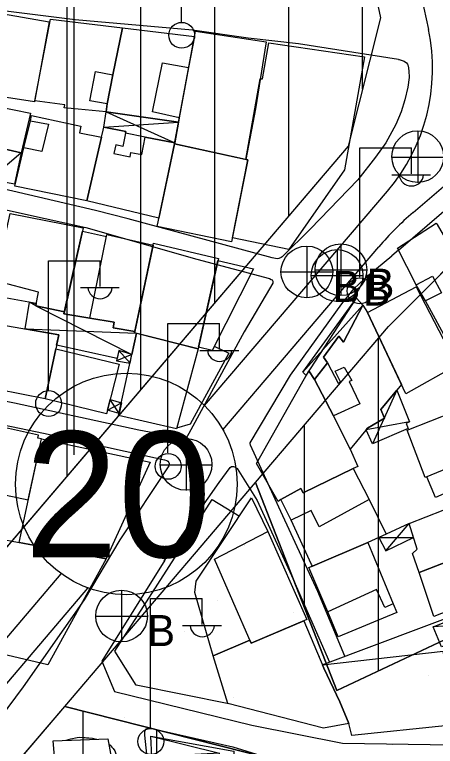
# Model space of a CAD drawing. Extents: x 417997 to 421451, y 4451742 to 4455216.
# Drawn here: x 419615.7 to 419672.6, y 4453230.3 to 4453329.3 of the extents above; entities that cross this region are included whole.
import ezdxf

# ---------------------------------------------------------------- set-up
doc = ezdxf.new("R2010")
doc.units = 0
for name, color, linetype in [('ADA', 7, 'Continuous'), ('ADAKENARI', 7, 'Continuous'), ('B_Kapi', 7, 'Continuous'), ('B_Mesken', 7, 'Continuous'), ('B_Sundurma', 7, 'Continuous'), ('B_Teras', 7, 'Continuous'), ('Default', 7, 'Continuous'), ('KALDIRIM', 7, 'Continuous'), ('KD_DAIRE', 7, 'Continuous'), ('KD_YGEN', 7, 'Continuous'), ('PL_AYA_PARK_DINLENME', 7, 'Continuous'), ('PL_KON_MEV_350', 7, 'Continuous'), ('S_Elektrik_Diregi', 7, 'Continuous'), ('S_Rogar_Kapagi', 7, 'Continuous'), ('S_Rogar_Kapagi_Buski', 7, 'Continuous'), ('Sinir_Duvar_tek_tarafa_ait', 7, 'Continuous'), ('Sinir_Tel_bir_taraf', 7, 'Continuous'), ('TR_ORTAYOGUNKONUT', 7, 'Continuous'), ('TR_PARKALANI', 7, 'Continuous'), ('TR_PAZARLAMAAL', 7, 'Continuous'), ('Yol_Sose', 7, 'Continuous')]:
    doc.layers.add(name, color=color, linetype=linetype)

# ---------------------------------------------------------------- blocks, each defined once
blk = doc.blocks.new('POINT_DISPLAY')
at = {"layer": 'Default'}
blk.add_line((0, 0), (0, 0), dxfattribs=at)

msp = doc.modelspace()

# ---------------------------------------------------------------- linework, layer by layer
at = {"layer": 'ADA'}
for p, q in [((419648.282, 4453265.986), (419659.31, 4453237.864)), ((419648.282, 4453265.986), (419659.31, 4453237.864)), ((419659.31, 4453237.864), (419709.932, 4453261.656)), ((419659.31, 4453237.864), (419709.932, 4453261.656)), ((419667.916, 4453224.196), (419622.453, 4453235.699)), ((419667.916, 4453224.196), (419622.453, 4453235.699))]:
    msp.add_line(p, q, dxfattribs=at)
at = {"layer": 'ADAKENARI'}
for p, q in [((419656.807, 4453368.308), (419665.221, 4453328.9)), ((419656.807, 4453368.308), (419665.221, 4453328.9)), ((419665.221, 4453328.9), (419660.82, 4453311.511)), ((419665.221, 4453328.9), (419660.82, 4453311.511)), ((419660.82, 4453311.511), (419569.02, 4453203.864)), ((419660.82, 4453311.511), (419569.02, 4453203.864)), ((419666.299, 4453287.113), (419680.387, 4453301.222)), ((419666.299, 4453287.113), (419680.387, 4453301.222)), ((419648.282, 4453265.986), (419666.299, 4453287.113)), ((419648.282, 4453265.986), (419666.299, 4453287.113)), ((419622.453, 4453235.699), (419648.282, 4453265.986)), ((419622.453, 4453235.699), (419648.282, 4453265.986)), ((419512.36, 4453106.601), (419622.453, 4453235.699)), ((419512.36, 4453106.601), (419622.453, 4453235.699))]:
    msp.add_line(p, q, dxfattribs=at)
at = {"layer": 'B_Kapi'}
msp.add_lwpolyline([(419642.422, 4453263.707), (419646.121, 4453261.458)], dxfattribs=at)
at = {"layer": 'B_Mesken'}
for points in [[(419608.264, 4453319.446), (419610.219, 4453330.085), (419620.332, 4453328.347), (419618.342, 4453317.514), (419611.594, 4453318.558), (419611.661, 4453319.098)], [(419630.277, 4453327.514), (419628.972, 4453321.175), (419628.201, 4453317.264), (419628.048, 4453316.144), (419622.395, 4453316.713), (419622.466, 4453317.114), (419618.394, 4453317.667), (419620.544, 4453328.713)], [(419640.007, 4453326.349), (419639.233, 4453322.172), (419637.971, 4453315.372), (419637.857, 4453314.754), (419628.048, 4453316.144), (419628.201, 4453317.264), (419628.972, 4453321.175), (419630.277, 4453327.514)], [(419640.147, 4453327.104), (419649.741, 4453325.618), (419648.263, 4453316.57), (419646.977, 4453309.733), (419637.315, 4453311.833)], [(419652.776, 4453297.537), (419645.148, 4453299.13), (419647.253, 4453309.673), (419646.977, 4453309.733), (419648.924, 4453320.616), (419649.251, 4453320.612), (419650.081, 4453325.487), (419663.04, 4453323.61), (419660.326, 4453308.336)], [(419612.334, 4453307.177), (419609.264, 4453307.785), (419609.216, 4453307.541), (419606.051, 4453308.074), (419608.033, 4453317.561), (419608.082, 4453317.839), (419611.157, 4453317.321), (419617.818, 4453315.964), (419616.553, 4453310.619), (419613.164, 4453311.362)], [(419616.921, 4453311.306), (419617.803, 4453314.961), (419617.964, 4453315.667), (419624.65, 4453314.222), (419624.453, 4453313.339), (419627.454, 4453312.74), (419625.429, 4453304.113), (419615.686, 4453306.125)], [(419625.429, 4453304.113), (419627.454, 4453312.74), (419627.674, 4453313.693), (419627.763, 4453314.102), (419630.749, 4453313.486), (419630.333, 4453311.492), (419629.365, 4453311.682), (419629.099, 4453310.538), (419631.299, 4453310.085), (419631.404, 4453310.641), (419632.892, 4453310.388), (419633.334, 4453312.74), (419637.343, 4453311.986), (419637.315, 4453311.833), (419635.203, 4453301.765)], [(419634.972, 4453300.665), (419637.315, 4453311.833), (419647.253, 4453309.673), (419645.036, 4453298.572)], [(419618.592, 4453290.239), (419612.598, 4453291.287), (419612.819, 4453292.344), (419613.033, 4453293.308), (419615.053, 4453302.425), (419624.965, 4453300.468), (419624.846, 4453300.009), (419622.416, 4453289.106), (419618.522, 4453289.909)], [(419680.654, 4453287.615), (419677.896, 4453285.872), (419677.511, 4453286.433), (419674.585, 4453284.526), (419671.295, 4453290.566), (419670.026, 4453292.742), (419667.498, 4453297.703), (419672.768, 4453301.111), (419672.877, 4453300.909)], [(419623.73, 4453295.094), (419624.846, 4453300.009), (419628.089, 4453299.309), (419628.14, 4453299.56), (419634.43, 4453298.116), (419631.938, 4453286.441), (419628.996, 4453286.914), (419629.17, 4453287.677), (419625.845, 4453288.249), (419622.353, 4453288.819)], [(419631.9, 4453286.26), (419634.485, 4453298.376), (419643.255, 4453296.311), (419640.522, 4453284.075)], [(419640.576, 4453284.316), (419643.201, 4453296.067), (419647.993, 4453294.909), (419642.416, 4453283.852)], [(419670.036, 4453292.493), (419675.531, 4453281.859), (419668.64, 4453278.021), (419663.431, 4453288.997)], [(419658.047, 4453282.177), (419657.484, 4453282.944), (419659.559, 4453285.801), (419660.214, 4453285.004), (419662.823, 4453289.994), (419663.431, 4453288.997), (419668.054, 4453279.256), (419665.261, 4453275.89), (419665.752, 4453274.706), (419663.451, 4453273.363), (419661.122, 4453270.533), (419658.833, 4453275.008), (419656.262, 4453279.924)], [(419610.129, 4453279.228), (419612.09, 4453287.66), (419621.652, 4453285.977), (419619.783, 4453277.34)], [(419640.522, 4453284.075), (419637.573, 4453273.261), (419629.752, 4453275.06), (419632.17, 4453286.192)], [(419619.783, 4453277.34), (419621.242, 4453284.083), (419629.843, 4453282.035), (419628.119, 4453275.312)], [(419661.122, 4453270.533), (419662.123, 4453268.183), (419661.525, 4453267.886), (419654.728, 4453264.58), (419654.431, 4453265.17), (419651.732, 4453263.696), (419651.36, 4453263.415), (419648.429, 4453268.573), (419655.522, 4453281.093), (419656.262, 4453279.924), (419658.833, 4453275.008)], [(419678.706, 4453266.622), (419672.678, 4453263.99), (419671.467, 4453266.745), (419671.27, 4453266.663), (419668.83, 4453273.075), (419675.209, 4453275.592), (419675.041, 4453276.018), (419677.482, 4453277.004), (419677.688, 4453276.568), (419677.481, 4453276.483), (419681.241, 4453267.029), (419678.918, 4453266.09)], [(419619.286, 4453271.927), (419618.796, 4453271.987), (419618.881, 4453272.42), (419609.53, 4453274.479), (419607.662, 4453265.742), (419617.52, 4453263.651)], [(419616.285, 4453257.861), (419619.286, 4453271.927), (419634.02, 4453268.749), (419628.073, 4453255.656)], [(419655.88, 4453254.885), (419653.132, 4453260.907), (419651.732, 4453263.696), (419654.431, 4453265.17), (419654.728, 4453264.58), (419661.525, 4453267.886), (419663.655, 4453263.689), (419665.987, 4453259.007), (419663.494, 4453257.867), (419656.013, 4453254.697)], [(419647.509, 4453244.66), (419642.55, 4453242.531), (419640.087, 4453251.123), (419640.237, 4453252.638), (419647.757, 4453263.91), (419649.961, 4453259.36), (419655.257, 4453247.473), (419647.688, 4453244.249)], [(419670.446, 4453253.826), (419669.531, 4453256.408), (419670.189, 4453256.993), (419669.072, 4453260.433), (419673.677, 4453262.237), (419675.664, 4453255.855)], [(419611.93, 4453257.089), (419612.161, 4453258.632), (419628.073, 4453255.656), (419620.165, 4453241.314), (419610.714, 4453243.547), (419613.48, 4453256.731)], [(419666.904, 4453249.591), (419667.428, 4453248.403), (419659.494, 4453245.109), (419658.086, 4453248.475), (419655.503, 4453254.481), (419656.013, 4453254.697), (419663.494, 4453257.867)], [(419671.624, 4453254.284), (419675.664, 4453255.855), (419677.624, 4453249.887), (419672.441, 4453247.869), (419670.446, 4453253.826)], [(419657.533, 4453240.851), (419659.701, 4453236.298), (419660.924, 4453233.405), (419657.489, 4453232.772), (419644.517, 4453236.087), (419642.55, 4453242.531), (419647.509, 4453244.66), (419647.688, 4453244.249), (419654.834, 4453247.293)], [(419660.924, 4453233.405), (419659.701, 4453236.298), (419657.533, 4453240.851), (419657.338, 4453241.316), (419673.673, 4453243.186), (419674.354, 4453233.117), (419661.32, 4453231.778)], [(419627.403, 4453224.415), (419625.179, 4453224.197), (419625.102, 4453224.888), (419621.438, 4453224.582), (419620.899, 4453231.041), (419628.292, 4453231.325), (419629.521, 4453224.614)]]:
    msp.add_lwpolyline(points, close=True, dxfattribs=at)
at = {"layer": 'B_Sundurma'}
for p, q in [((419628.048, 4453316.144), (419637.343, 4453311.986)), ((419627.763, 4453314.102), (419637.857, 4453314.754)), ((419616.553, 4453310.619), (419612.304, 4453306.997)), ((419618.522, 4453289.909), (419617.673, 4453290.4)), ((419655.166, 4453280.464), (419661.951, 4453290.939)), ((419618.522, 4453289.909), (419631.552, 4453283.346)), ((419654.697, 4453280.931), (419662.823, 4453289.994)), ((419617.113, 4453286.776), (419632.17, 4453286.192)), ((419631.552, 4453283.346), (419629.475, 4453282.448)), ((419629.786, 4453283.855), (419631.293, 4453282.155)), ((419667.426, 4453278.499), (419664.116, 4453271.229)), ((419628.243, 4453275.796), (419630.123, 4453276.767)), ((419629.808, 4453275.317), (419628.612, 4453277.235)), ((419669.135, 4453274.205), (419663.251, 4453273.121)), ((419665.91, 4453256.753), (419669.072, 4453260.433)), ((419664.977, 4453258.545), (419669.676, 4453258.573)), ((419680.643, 4453247.084), (419672.362, 4453246.475)), ((419634.117, 4453231.658), (419643.426, 4453229.348))]:
    msp.add_line(p, q, dxfattribs=at)
for points in [[(419627.763, 4453314.102), (419628.048, 4453316.144), (419637.857, 4453314.754), (419637.343, 4453311.986), (419633.334, 4453312.74), (419630.703, 4453313.266), (419630.749, 4453313.486)], [(419612.334, 4453307.177), (419613.164, 4453311.362), (419616.553, 4453310.619), (419615.655, 4453306.396), (419612.304, 4453306.997)], [(419629.554, 4453282.804), (419621.354, 4453284.601), (419621.652, 4453285.977), (419617.113, 4453286.776), (419617.673, 4453290.4), (419618.592, 4453290.239), (419618.522, 4453289.909), (419622.416, 4453289.106), (419622.353, 4453288.819), (419625.845, 4453288.249), (419629.17, 4453287.677), (419628.996, 4453286.914), (419631.938, 4453286.441), (419631.9, 4453286.26), (419632.17, 4453286.192), (419631.552, 4453283.346), (419629.786, 4453283.855)], [(419655.166, 4453280.464), (419654.697, 4453280.931), (419661.951, 4453290.939), (419662.823, 4453289.994), (419660.214, 4453285.004), (419659.559, 4453285.801), (419657.484, 4453282.944), (419657.484, 4453282.944), (419657.484, 4453282.944), (419658.047, 4453282.177), (419656.262, 4453279.924), (419655.522, 4453281.093)], [(419631.552, 4453283.346), (419629.786, 4453283.855), (419629.475, 4453282.448), (419631.293, 4453282.155)], [(419667.426, 4453278.499), (419669.135, 4453274.205), (419668.685, 4453273.987), (419668.946, 4453273.312), (419664.116, 4453271.229), (419663.251, 4453273.121), (419663.451, 4453273.363), (419665.752, 4453274.706), (419665.261, 4453275.89)], [(419629.808, 4453275.317), (419628.243, 4453275.796), (419628.612, 4453277.235), (419630.123, 4453276.767)], [(419665.987, 4453259.007), (419664.977, 4453258.545), (419665.91, 4453256.753), (419669.676, 4453258.573), (419669.072, 4453260.433)], [(419679.934, 4453248.773), (419680.643, 4453247.084), (419676.223, 4453245.412), (419676.453, 4453244.87), (419673.45, 4453243.743), (419672.362, 4453246.475), (419679.661, 4453249.365)], [(419634.268, 4453228.891), (419634.117, 4453231.658), (419645.346, 4453229.621), (419645.3, 4453228.47), (419645.256, 4453221.717), (419644.488, 4453221.746), (419644.453, 4453222.482), (419643.914, 4453222.443), (419643.426, 4453229.348)]]:
    msp.add_lwpolyline(points, close=True, dxfattribs=at)
at = {"layer": 'B_Teras'}
for points in [[(419634.345, 4453316.176), (419635.711, 4453322.794), (419639.233, 4453322.172), (419637.971, 4453315.372)], [(419625.862, 4453317.654), (419626.603, 4453321.631), (419628.972, 4453321.175), (419628.201, 4453317.264)], [(419616.921, 4453311.306), (419617.803, 4453314.961), (419620.235, 4453314.502), (419619.359, 4453310.805)], [(419615.053, 4453302.425), (419624.965, 4453300.468), (419624.846, 4453300.009), (419622.416, 4453289.106), (419618.522, 4453289.909), (419618.919, 4453291.779), (419613.033, 4453293.308)], [(419634.43, 4453298.116), (419631.938, 4453286.441), (419628.996, 4453286.914), (419629.17, 4453287.677), (419625.845, 4453288.249), (419628.14, 4453299.56)], [(419671.295, 4453290.566), (419670.026, 4453292.742), (419672.243, 4453293.947), (419673.488, 4453291.676)], [(419658.833, 4453275.008), (419656.262, 4453279.924), (419658.047, 4453282.177), (419659.457, 4453279.463), (419659.798, 4453279.625), (419659.091, 4453281.049), (419660.298, 4453281.598), (419661.329, 4453279.825), (419660.97, 4453279.651), (419662.409, 4453276.665)], [(419668.83, 4453273.075), (419675.209, 4453275.592), (419675.041, 4453276.018), (419677.482, 4453277.004), (419677.688, 4453276.568), (419677.481, 4453276.483), (419681.241, 4453267.029), (419678.918, 4453266.09), (419677.636, 4453269.314), (419671.27, 4453266.663)], [(419656.907, 4453260.017), (419655.831, 4453262.205), (419653.132, 4453260.907), (419651.732, 4453263.696), (419654.431, 4453265.17), (419654.728, 4453264.58), (419661.525, 4453267.886), (419663.655, 4453263.689)], [(419647.688, 4453244.249), (419642.72, 4453255.638), (419649.961, 4453259.36), (419655.257, 4453247.473)], [(419658.086, 4453248.475), (419655.503, 4453254.481), (419663.494, 4453257.867), (419666.904, 4453249.591), (419665.801, 4453249.104), (419664.677, 4453251.502)]]:
    msp.add_lwpolyline(points, close=True, dxfattribs=at)
at = {"layer": 'KALDIRIM'}
for p, q in [((419660.232, 4453380.998), (419671.695, 4453327.313)), ((419660.232, 4453380.998), (419671.695, 4453327.313)), ((419669.611, 4453302.532), (419750.92, 4453372.071)), ((419669.611, 4453302.532), (419750.92, 4453372.071)), ((419641.394, 4453276.403), (419666.16, 4453305.444)), ((419641.394, 4453276.403), (419666.16, 4453305.444)), ((419643.87, 4453273.141), (419664.974, 4453297.888)), ((419643.87, 4453273.141), (419664.974, 4453297.888)), ((419577.441, 4453201.41), (419621.988, 4453253.647)), ((419577.441, 4453201.41), (419621.988, 4453253.647)), ((419505.727, 4453111.152), (419625.6, 4453251.718)), ((419505.727, 4453111.152), (419625.6, 4453251.718))]:
    msp.add_line(p, q, dxfattribs=at)
for centre, radius, start, end in [((419646.759, 4453321.989), 25.498, 319.54273, 12.0528), ((419646.759, 4453321.989), 25.498, 319.54273, 12.0528), ((419696.778, 4453270.766), 41.799, 130.53845, 139.54273), ((419696.778, 4453270.766), 41.799, 130.53845, 139.54273)]:
    msp.add_arc(centre, radius, start, end, dxfattribs=at)
at = {"layer": 'KD_DAIRE'}
msp.add_circle((419630.795, 4453265.789), 15, dxfattribs=at)
msp.add_circle((419630.795, 4453265.789), 15, dxfattribs=at)
at = {"layer": 'PL_AYA_PARK_DINLENME'}
msp.add_lwpolyline([(419648.282, 4453265.986), (419659.31, 4453237.864), (419709.932, 4453261.656), (419710.945, 4453222.677), (419667.916, 4453224.196), (419622.453, 4453235.699)], close=True, dxfattribs=at)
msp.add_lwpolyline([(419648.282, 4453265.986), (419659.31, 4453237.864), (419709.932, 4453261.656), (419710.945, 4453222.677), (419667.916, 4453224.196), (419622.453, 4453235.699)], close=True, dxfattribs=at)
at = {"layer": 'PL_KON_MEV_350'}
for points in [[(419482.741, 4453418.829), (419547.376, 4453427.039), (419554.287, 4453391.854), (419584.662, 4453389.092), (419585.767, 4453378.047), (419656.807, 4453368.308), (419665.221, 4453328.9), (419660.82, 4453311.511), (419569.02, 4453203.864)], [(419710.945, 4453222.677), (419709.932, 4453261.656), (419659.31, 4453237.864), (419648.282, 4453265.986), (419666.299, 4453287.113), (419680.387, 4453301.222), (419756.119, 4453365.991), (419760.388, 4453369.381), (419764.891, 4453372.452), (419769.606, 4453375.187), (419774.506, 4453377.574), (419779.568, 4453379.597), (419784.762, 4453381.248), (419790.063, 4453382.518), (419795.442, 4453383.399), (419816.92, 4453386.119), (419826.622, 4453377.378), (419823.627, 4453240.148), (419822.565, 4453223.702)], [(419512.36, 4453106.601), (419622.453, 4453235.699), (419667.916, 4453224.196)]]:
    msp.add_lwpolyline(points, dxfattribs=at)
at = {"layer": 'S_Elektrik_Diregi'}
for p, q in [((419638.256, 4453328.36), (419638.256, 4453345.86)), ((419662.397, 4453293.781), (419662.397, 4453311.281)), ((419662.397, 4453311.281), (419669.397, 4453311.281)), ((419669.397, 4453307.781), (419669.397, 4453311.281)), ((419666.737, 4453307.641), (419671.987, 4453307.641)), ((419620.24, 4453278.517), (419620.24, 4453296.017)), ((419620.24, 4453296.017), (419627.24, 4453296.017)), ((419627.24, 4453292.517), (419627.24, 4453296.017)), ((419624.58, 4453292.377), (419629.83, 4453292.377)), ((419636.418, 4453270.021), (419636.418, 4453287.521)), ((419636.418, 4453287.521), (419643.418, 4453287.521)), ((419643.418, 4453284.021), (419643.418, 4453287.521)), ((419640.758, 4453283.881), (419646.008, 4453283.881)), ((419634.078, 4453232.78), (419634.078, 4453250.28)), ((419634.078, 4453250.28), (419641.078, 4453250.28)), ((419641.078, 4453246.78), (419641.078, 4453250.28)), ((419638.418, 4453246.64), (419643.668, 4453246.64))]:
    msp.add_line(p, q, dxfattribs=at)
for centre in [(419638.292, 4453326.525), (419662.433, 4453291.946), (419620.276, 4453276.681), (419636.454, 4453268.186), (419634.114, 4453230.944)]:
    msp.add_circle(centre, 1.75, dxfattribs=at)
for centre in [(419669.397, 4453307.794), (419627.241, 4453292.53), (419643.419, 4453284.034), (419641.078, 4453246.793)]:
    msp.add_arc(centre, 1.658, 184.83843, 355.14641, dxfattribs=at)
at = {"layer": 'S_Rogar_Kapagi'}
for p, q in [((419670.297, 4453306.574), (419670.297, 4453313.574)), ((419666.727, 4453310.039), (419673.727, 4453310.039)), ((419638.938, 4453264.916), (419638.938, 4453271.916)), ((419635.368, 4453268.381), (419642.368, 4453268.381))]:
    msp.add_line(p, q, dxfattribs=at)
for centre in [(419670.244, 4453310.102), (419638.885, 4453268.445)]:
    msp.add_circle(centre, 3.5, dxfattribs=at)
at = {"layer": 'S_Rogar_Kapagi_Buski'}
for p, q in [((419659.844, 4453298.304), (419659.844, 4453291.304)), ((419655.234, 4453298.004), (419655.234, 4453291.004)), ((419659.334, 4453297.514), (419659.334, 4453290.514)), ((419651.734, 4453294.504), (419658.734, 4453294.504)), ((419656.344, 4453294.804), (419663.344, 4453294.804)), ((419655.834, 4453294.014), (419662.834, 4453294.014)), ((419630.143, 4453251.424), (419630.143, 4453244.424)), ((419626.643, 4453247.924), (419633.643, 4453247.924))]:
    msp.add_line(p, q, dxfattribs=at)
for centre in [(419659.844, 4453294.804), (419655.234, 4453294.504), (419659.334, 4453294.014), (419630.143, 4453247.924)]:
    msp.add_circle(centre, 3.5, dxfattribs=at)
at = {"layer": 'Sinir_Duvar_tek_tarafa_ait'}
for points in [[(419642.708, 4453284.43), (419644.671, 4453283.521), (419639.445, 4453273.913), (419637.596, 4453273.345)], [(419657.331, 4453241.333), (419677.836, 4453249.058)]]:
    msp.add_lwpolyline(points, dxfattribs=at)
at = {"layer": 'Sinir_Tel_bir_taraf'}
msp.add_lwpolyline([(419644.695, 4453236.041), (419632.14, 4453238.593), (419629.235, 4453243.178), (419642.422, 4453263.707)], dxfattribs=at)
at = {"layer": 'TR_ORTAYOGUNKONUT'}
for p, q in [((419622.78, 4453266.904), (419622.78, 4453372.972)), ((419622.78, 4453266.904), (419622.78, 4453372.972)), ((419632.78, 4453278.63), (419632.78, 4453371.602)), ((419632.78, 4453278.63), (419632.78, 4453371.602)), ((419642.78, 4453290.356), (419642.78, 4453370.231)), ((419642.78, 4453290.356), (419642.78, 4453370.231)), ((419652.78, 4453302.083), (419652.78, 4453368.86)), ((419652.78, 4453302.083), (419652.78, 4453368.86)), ((419662.78, 4453319.253), (419662.78, 4453340.333)), ((419662.78, 4453319.253), (419662.78, 4453340.333)), ((419664.929, 4453240.505), (419664.929, 4453285.507)), ((419664.929, 4453240.505), (419664.929, 4453285.507)), ((419654.929, 4453249.036), (419654.929, 4453273.781)), ((419654.929, 4453249.036), (419654.929, 4453273.781)), ((419624.929, 4453113.986), (419624.929, 4453235.072)), ((419624.929, 4453113.986), (419624.929, 4453235.072)), ((419634.929, 4453105.824), (419634.929, 4453232.542)), ((419634.929, 4453105.824), (419634.929, 4453232.542))]:
    msp.add_line(p, q, dxfattribs=at)
at = {"layer": 'TR_PAZARLAMAAL'}
msp.add_line((419623.74, 4453269.752), (419623.74, 4453436.739), dxfattribs=at)
msp.add_line((419623.74, 4453269.752), (419623.74, 4453436.739), dxfattribs=at)
at = {"layer": 'Yol_Sose'}
for points in [[(419667.635, 4453323.246), (419654.128, 4453325.373), (419647.283, 4453326.124), (419639.775, 4453327.237), (419623.854, 4453328.614), (419608.644, 4453330.489), (419600.107, 4453331.451), (419600.025, 4453331.448), (419599.919, 4453331.419), (419599.832, 4453331.356), (419599.137, 4453326.703)], [(419662.136, 4453306.953), (419655.717, 4453300.343), (419651.893, 4453296.528), (419651.765, 4453296.45), (419651.442, 4453296.318), (419651.2, 4453296.285), (419650.532, 4453296.387), (419631.057, 4453301.662), (419626.626, 4453302.809), (419606.316, 4453307.537), (419596.62, 4453309.789), (419596.09, 4453309.908), (419596.017, 4453309.959), (419595.982, 4453310.043), (419595.97, 4453310.122), (419595.977, 4453310.158), (419597.785, 4453318.897), (419599.137, 4453326.703)], [(419667.635, 4453323.246), (419667.722, 4453323.232), (419668.428, 4453323.032), (419668.744, 4453322.777), (419668.884, 4453322.594), (419668.917, 4453322.496), (419668.958, 4453322.375), (419669.063, 4453321.73), (419669.077, 4453320.827), (419668.907, 4453319.486), (419668.524, 4453317.774), (419668.008, 4453316.166), (419667.293, 4453314.44), (419665.929, 4453311.986), (419664.534, 4453310.017)], [(419664.534, 4453310.017), (419662.136, 4453306.953)], [(419590.722, 4453284.98), (419593.382, 4453298.897), (419595.116, 4453306.795), (419595.148, 4453306.911), (419595.275, 4453307.034), (419595.442, 4453307.082), (419608.728, 4453304.187), (419625.294, 4453300.491), (419640.361, 4453296.245), (419650.167, 4453293.606), (419650.399, 4453293.494), (419650.529, 4453293.412), (419650.616, 4453293.237), (419650.611, 4453292.991), (419646.729, 4453286.375), (419639.254, 4453272.631), (419638.877, 4453272.015), (419638.802, 4453271.934), (419638.754, 4453271.901), (419632.469, 4453273.097)], [(419667.64, 4453297.425), (419677.653, 4453306.057)], [(419667.64, 4453297.425), (419666.765, 4453296.671)], [(419660.384, 4453242.483), (419656.705, 4453251.254), (419651.46, 4453262.669), (419647.602, 4453271.042), (419647.574, 4453271.276), (419647.576, 4453271.363), (419653.04, 4453280.507), (419659.952, 4453290.177), (419661.622, 4453292.262), (419663.61, 4453294.116), (419666.765, 4453296.671)], [(419632.469, 4453273.097), (419615.651, 4453276.752), (419601.618, 4453279.489), (419590.38, 4453281.564), (419590.066, 4453281.669), (419590.038, 4453281.721), (419590.042, 4453281.839), (419590.722, 4453284.98)], [(419588.277, 4453273.788), (419589.163, 4453278.059), (419589.184, 4453278.162), (419589.254, 4453278.299), (419589.412, 4453278.351), (419589.604, 4453278.374), (419606.29, 4453275.451), (419619.573, 4453272.661), (419635.972, 4453269.074), (419636.286, 4453268.965), (419636.429, 4453268.878), (419636.536, 4453268.729), (419636.598, 4453268.588), (419636.597, 4453268.392), (419636.569, 4453268.262), (419629.927, 4453258.225), (419625.1, 4453250.103), (419616.822, 4453238.363), (419607.595, 4453225.952)], [(419635.936, 4453255.392), (419643.364, 4453266.019), (419644.876, 4453268.038), (419645.047, 4453268.153), (419645.312, 4453268.175), (419645.571, 4453268.08), (419645.817, 4453267.917), (419648.511, 4453263.542), (419653.179, 4453253.415), (419658.316, 4453241.704)], [(419636.004, 4453255.49), (419627.469, 4453241.809), (419629.214, 4453237.732), (419647.775, 4453233.163), (419660.062, 4453230.707), (419674.931, 4453230.503)], [(419638.725, 4453180.336), (419637.322, 4453191.856), (419635.846, 4453208.04), (419634.144, 4453223.702), (419633.309, 4453231.826), (419633.278, 4453232.073), (419633.295, 4453232.363), (419633.491, 4453232.673), (419633.692, 4453232.759), (419633.826, 4453232.787), (419645.22, 4453230.217), (419662.39, 4453224.906), (419669.575, 4453222.719), (419669.801, 4453222.581), (419669.839, 4453222.487), (419669.991, 4453222.222), (419670.025, 4453221.956), (419670.164, 4453216.368), (419670.761, 4453203.72), (419671.619, 4453187.815)], [(419622.669, 4453231.109), (419622.966, 4453231.217), (419623.283, 4453231.323), (419624.125, 4453231.493), (419624.467, 4453231.52), (419624.878, 4453231.51), (419625.221, 4453231.486), (419625.423, 4453231.464), (419625.697, 4453231.422), (419626.206, 4453231.378), (419626.592, 4453231.329), (419626.818, 4453231.269)], [(419628.429, 4453230.577), (419628.591, 4453230.447), (419628.84, 4453230.198), (419628.997, 4453229.996), (419629.219, 4453229.699), (419629.344, 4453229.435), (419629.66, 4453228.463), (419631.087, 4453219.048), (419631.524, 4453214.76), (419632.177, 4453205.784), (419633.03, 4453196.581), (419633.908, 4453188.836)]]:
    msp.add_lwpolyline(points, dxfattribs=at)

# ---------------------------------------------------------------- block references
at = {"layer": 'TR_PARKALANI', "xscale": 0.1, "yscale": 0.10000000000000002}
for p in [(419646.788, 4453257.431), (419646.788, 4453257.431), (419643.094, 4453249.997), (419643.094, 4453249.997), (419653.448, 4453248.451), (419653.448, 4453248.451), (419638.676, 4453245.847), (419638.676, 4453245.847), (419656.997, 4453242.468), (419656.997, 4453242.468), (419671.769, 4453239.863), (419671.769, 4453239.863), (419645.337, 4453236.867), (419645.337, 4453236.867), (419630.565, 4453234.262), (419630.565, 4453234.262), (419666.769, 4453230.492), (419666.769, 4453230.492)]:
    msp.add_blockref('POINT_DISPLAY', p, dxfattribs=at)

# ---------------------------------------------------------------- texts
at = {"layer": 'KD_YGEN'}
msp.add_text('20', height=17, dxfattribs=at).set_placement((419617.03, 4453255.893))
msp.add_text('20', height=17, dxfattribs=at).set_placement((419617.03, 4453255.893))
at = {"layer": 'S_Rogar_Kapagi_Buski'}
for p in [(419658.734, 4453290.439), (419663.344, 4453290.739), (419662.834, 4453289.949), (419633.643, 4453243.859)]:
    msp.add_text('B', height=4.2, dxfattribs=at).set_placement(p)

doc.saveas('drawing.dxf')
